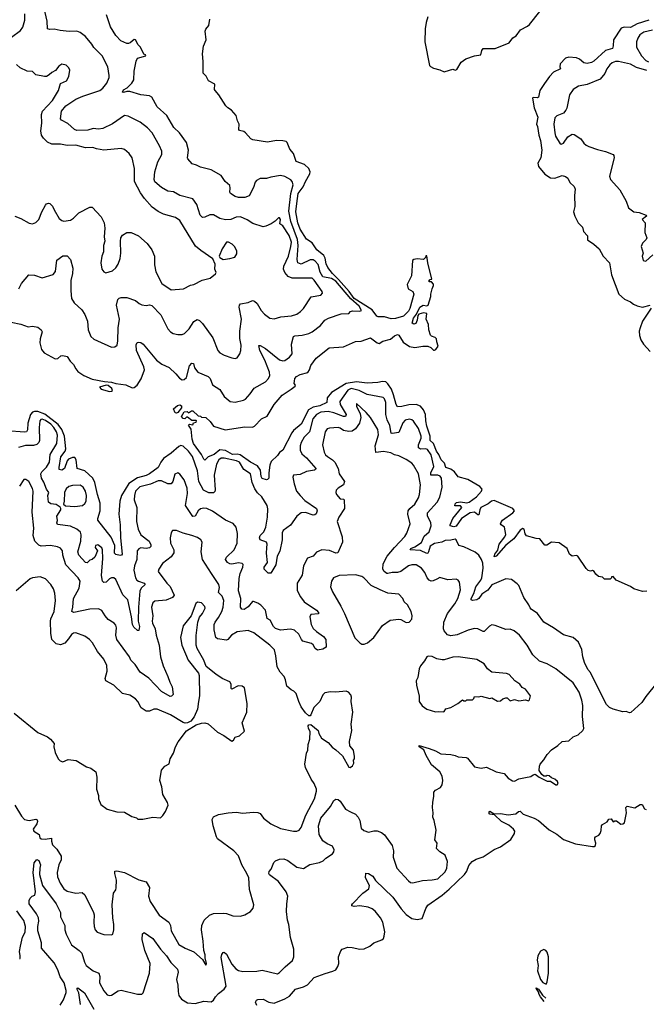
# Model space of a CAD drawing. Extents: x 2133461 to 2293071, y 753526 to 916327.
# Tile 434 of 459: x 2272707 to 2278490, y 864837 to 873930. Entities that reach past the tile are written whole.
import ezdxf

# ---------------------------------------------------------------- set-up
doc = ezdxf.new("R2010")
doc.units = 0

msp = doc.modelspace()

# ---------------------------------------------------------------- linework, layer by layer
at = {"layer": '0CON10XD'}
for points in [[(2272700, 871445), (2272723.8, 871495), (2272790, 871575), (2272845, 871572.1), (2272915, 871545.6), (2273015, 871576.7), (2273037.3, 871605), (2273049.5, 871710.5), (2273105, 871748.9), (2273145, 871749.4), (2273176.3, 871716.3), (2273197.1, 871635), (2273195.7, 871585), (2273177.6, 871522.4), (2273178, 871425), (2273186.1, 871356.1), (2273210, 871315), (2273281.1, 871251.1), (2273308.8, 871208.8), (2273331.8, 871145), (2273339.4, 871065), (2273364, 871005), (2273391.1, 870981.1), (2273425, 870964.3), (2273555, 870906.2), (2273585, 870910), (2273606.2, 870925), (2273614.2, 870965.8), (2273614.6, 871084.6), (2273629.2, 871165), (2273599.4, 871295), (2273614.2, 871345), (2273625, 871359.2), (2273644.6, 871365.4), (2273695, 871363.4), (2273776.5, 871336.5), (2273808.9, 871308.9), (2273835, 871296.9), (2273875, 871291.4), (2273905, 871297.5), (2273925, 871291.2), (2274010.8, 871205), (2274073.7, 871073.7), (2274097.6, 871047.6), (2274122.1, 871032.1), (2274165, 871024), (2274205, 871024), (2274228.3, 871031.7), (2274272, 871075), (2274315, 871142.5), (2274345, 871160.8), (2274365, 871152.5), (2274394.6, 871124.6), (2274490.5, 870990.5), (2274534.4, 870875), (2274553.8, 870853.8), (2274595, 870830.6), (2274665, 870807.5), (2274695, 870802), (2274713.9, 870806.1), (2274740, 870845), (2274749.4, 870875), (2274750.9, 870925), (2274739.7, 870985), (2274737.8, 871052.2), (2274754.1, 871165), (2274732.3, 871275), (2274735.4, 871294.6), (2274744.7, 871305.3), (2274815, 871317.8), (2274855, 871336.7), (2274875, 871331.9), (2274899.1, 871309.1), (2274935.8, 871245), (2274965, 871210), (2275015, 871174), (2275055, 871166), (2275115.6, 871184.4), (2275215, 871194.4), (2275265, 871210.5), (2275300, 871235), (2275326.7, 871263.3), (2275398.3, 871371.7), (2275485.3, 871384.7), (2275502.5, 871405), (2275500, 871420), (2275424.7, 871524.7), (2275405, 871543.3), (2275223, 871543), (2275185, 871557.3), (2275153.4, 871595), (2275142.7, 871625), (2275144.6, 871654.6), (2275189.1, 871745), (2275210.9, 871835), (2275214.2, 871875), (2275195, 871937.1), (2275136.6, 872026.6), (2275108.8, 872045), (2275114.2, 872085), (2275105, 872101.2), (2275095, 872100), (2275065, 872068), (2275026.4, 872043.6), (2274978.3, 872021.7), (2274955, 872018.5), (2274858.5, 872048.5), (2274805, 872082.5), (2274745, 872108.9), (2274705, 872106.5), (2274654.7, 872085.2), (2274605, 872080.5), (2274555, 872094.2), (2274495, 872128.5), (2274462.5, 872127.5), (2274415, 872105.7), (2274394.5, 872104.5), (2274373.3, 872125), (2274343, 872223), (2274305.5, 872275.5), (2274185, 872307.8), (2274125, 872339.2), (2274075, 872346.2), (2274015, 872381.8), (2273953.9, 872433.9), (2273948.7, 872455), (2273955.3, 872525), (2273983.3, 872616.7), (2274019.6, 872685), (2274020, 872715), (2273998.1, 872765), (2273929.2, 872885), (2273885, 872932.5), (2273820, 872985), (2273709.1, 873039.1), (2273675, 873045.7), (2273565, 872967.3), (2273475, 872923.9), (2273435, 872918.5), (2273385, 872926.7), (2273335, 872909.1), (2273235, 872905.6), (2273212.9, 872915), (2273151.7, 872971.7), (2273092.7, 873002.7), (2273084.2, 873014.2), (2273092.5, 873085), (2273134.3, 873135), (2273226, 873195), (2273290, 873225), (2273448, 873275), (2273475, 873296.9), (2273511.9, 873345), (2273533.1, 873395), (2273533.3, 873415), (2273521.4, 873495), (2273467.8, 873595), (2273392.7, 873672.7), (2273372.9, 873705), (2273313.6, 873773.6), (2273265, 873810.8), (2273235, 873824), (2273165, 873820), (2273079.4, 873830.6), (2273025, 873841.9), (2272985, 873838.6), (2272965, 873846.7), (2272959.6, 873915), (2272929, 874049)], [(2272630.7, 873769.3), (2272715, 873830), (2272735, 873862.5), (2272755.9, 873925.9), (2272753, 873983)], [(2273489.9, 870590.1), (2273555, 870583.8), (2273595, 870570.5), (2273687.3, 870557.3), (2273745, 870530), (2273765, 870532.1), (2273790.8, 870555), (2273828, 870612), (2273857.7, 870695), (2273851.5, 870725), (2273785.5, 870875), (2273783.2, 870926.8), (2273792.3, 870947.7), (2273805, 870951.2), (2273825, 870948), (2273845, 870932), (2273969.2, 870785), (2274017.9, 870747.9), (2274085, 870719.2), (2274149.2, 870659.2), (2274180.8, 870620.8), (2274205, 870604.4), (2274225, 870606.9), (2274245.3, 870624.7), (2274275, 870733.3), (2274295, 870758), (2274310, 870755), (2274321.4, 870715), (2274350.6, 870675), (2274445, 870634.3), (2274465.6, 870615), (2274485, 870558.8), (2274555, 870515.8), (2274595, 870450), (2274650, 870405), (2274695, 870399.1), (2274773.3, 870415), (2274790, 870425), (2274835, 870474), (2274872.4, 870527.6), (2274975, 870585.6), (2275001.9, 870615), (2275016.2, 870643.8), (2275011.8, 870675), (2274970.3, 870785), (2274923.5, 870875), (2274915, 870920), (2274925, 870921.2), (2274975, 870892.1), (2275105, 870788.9), (2275135, 870781.1), (2275155, 870783.1), (2275198, 870812), (2275220.6, 870845), (2275216.7, 870933.3), (2275235, 871004), (2275245, 871009.5), (2275314.5, 871015.5), (2275375, 871031.9), (2275405, 871046.7), (2275484.4, 871105), (2275524.3, 871155), (2275557.4, 871172.6), (2275675, 871213.8), (2275745, 871218), (2275761.2, 871235), (2275778.5, 871241.5), (2275845, 871238.9), (2275861.2, 871245), (2275839.2, 871285), (2275762.1, 871352.1), (2275623.5, 871515), (2275585, 871540.1), (2275505, 871553.9), (2275479.6, 871599.6), (2275460.2, 871670.2), (2275435, 871700.5), (2275415, 871711.4), (2275386.6, 871713.4), (2275305, 871671.8), (2275275, 871684.4), (2275266.6, 871715), (2275277.4, 871845), (2275271, 871901), (2275209.9, 872065), (2275191.9, 872161.9), (2275208.8, 872325), (2275229.6, 872405), (2275222.9, 872435), (2275209.8, 872449.8), (2275155, 872481.8), (2275115, 872492.2), (2275025, 872476.7), (2274985, 872462.5), (2274925.9, 872464.1), (2274891.2, 872445), (2274879.1, 872430.9), (2274865, 872380), (2274825.6, 872304.4), (2274785, 872289.4), (2274725, 872288.9), (2274697.1, 872297.1), (2274653.8, 872325), (2274647.5, 872337.5), (2274650, 872375), (2274645, 872398.8), (2274604.5, 872434.5), (2274565, 872490), (2274475, 872542.2), (2274375, 872568.6), (2274337.5, 872587.5), (2274300.2, 872600.2), (2274257.5, 872645), (2274254.4, 872655), (2274265.6, 872725), (2274246.7, 872796.7), (2274182.5, 872885), (2274130, 872935), (2274065, 873044), (2273975.9, 873125.9), (2273925.3, 873215.3), (2273905, 873227.1), (2273825, 873237.5), (2273725, 873267.5), (2273695, 873266.2), (2273665, 873256.7), (2273655, 873260), (2273665, 873281.2), (2273700, 873300), (2273742, 873345), (2273761.2, 873375), (2273764.5, 873455.5), (2273782.1, 873547.9), (2273794, 873575), (2273870, 873595), (2273867.5, 873605), (2273853, 873613), (2273821.2, 873675), (2273799.3, 873699.3), (2273775, 873742.5), (2273765, 873747.5), (2273727.5, 873715), (2273710.7, 873710.7), (2273695, 873711.2), (2273640, 873735), (2273595, 873782.5), (2273544.2, 873864.2), (2273506.7, 873975)], [(2278495, 868652.5), (2278455, 868650), (2278375, 868673.3), (2278345, 868696.2), (2278213, 868753), (2278185, 868787.5), (2278170, 868785), (2278170, 868775), (2278156.4, 868763.6), (2278105, 868762.5), (2278085, 868782.5), (2278049.3, 868789.3), (2278025, 868810), (2278010, 868835), (2277995, 868842.5), (2277975, 868837.5), (2277955, 868842.5), (2277935, 868862.5), (2277857.5, 868975), (2277845, 868981.2), (2277805, 868976.7), (2277792.5, 868985), (2277782.5, 868995), (2277760, 869045), (2277685, 869098), (2277613.9, 869106.1), (2277571.7, 869078.3), (2277555, 869077.5), (2277506.1, 869136.1), (2277475, 869137.5), (2277384.2, 869164.2), (2277371.2, 869181.2), (2277363.9, 869223.9), (2277351.2, 869231.2), (2277325, 869216), (2277268.1, 869135), (2277194, 869076), (2277105, 868974.5), (2277085, 868970), (2277093.6, 868995), (2277118.9, 869031.1), (2277133.4, 869086.6), (2277184, 869155), (2277192.2, 869175), (2277182.2, 869245), (2277152, 869265), (2277145.7, 869275), (2277147.8, 869285), (2277162.8, 869307.2), (2277259.4, 869375), (2277273.6, 869395), (2277259.5, 869415), (2277085, 869488.6), (2277061.6, 869485), (2277031, 869459), (2276963.1, 869425), (2276953, 869405), (2276945, 869358), (2276935, 869357.8), (2276905, 869381.5), (2276865, 869374.9), (2276785.6, 869325), (2276735, 869251.2), (2276715, 869245.5), (2276680.8, 869255), (2276678.7, 869265), (2276704.7, 869325), (2276786.3, 869425), (2276775, 869439.6), (2276721.7, 869441.7), (2276725, 869459.4), (2276739.9, 869470.1), (2276775, 869478.3), (2276835, 869469), (2276855, 869472.9), (2276924.4, 869525), (2276968.5, 869575), (2276973.9, 869595), (2276955, 869620), (2276843.9, 869685), (2276755, 869707.2), (2276720.7, 869755), (2276685, 869778.9), (2276639.6, 869795), (2276629, 869835), (2276596.8, 869866.8), (2276575.4, 869915.4), (2276554.9, 869945), (2276525, 870014.8), (2276496.1, 870045), (2276496.3, 870085), (2276463.9, 870175), (2276454.3, 870225), (2276452.2, 870285), (2276435, 870326), (2276405, 870359.7), (2276365, 870376.4), (2276297.2, 870372.8), (2276235, 870356.7), (2276195, 870355.7), (2276180.6, 870375), (2276158.3, 870465), (2276137.5, 870517.5), (2276105, 870568.5), (2276085, 870586.6), (2276055, 870590), (2276011.2, 870578.8), (2275915, 870571.9), (2275815, 870584.2), (2275720.1, 870569.9), (2275585, 870487.1), (2275543.6, 870436.4), (2275543.1, 870395), (2275475.6, 870364.4), (2275415, 870351.7), (2275373.6, 870326.4), (2275304.1, 870195), (2275233.8, 870136.2), (2275217.1, 870115), (2275134.1, 869955.9), (2275106.1, 869933.9), (2275086.7, 869905), (2275029.1, 869850.9), (2275015.5, 869815), (2275005.8, 869745), (2275006, 869695), (2274995, 869682.5), (2274985, 869680), (2274944.2, 869694.2), (2274935, 869710), (2274929.9, 869769.9), (2274900.6, 869810.6), (2274835.7, 869845), (2274741.5, 869911.5), (2274715, 869917.6), (2274672.5, 869915), (2274605, 869950.6), (2274555, 869956.2), (2274500.5, 869915), (2274447, 869893), (2274415, 869861.4), (2274405, 869870), (2274385, 869913.1), (2274312.5, 870015), (2274299.2, 870055), (2274288.8, 870148.8), (2274264.4, 870185), (2274275, 870193.3), (2274305, 870190), (2274311.7, 870208.3), (2274337, 870213), (2274340, 870225), (2274335, 870230), (2274295, 870227.5), (2274255, 870260), (2274245, 870260), (2274230, 870245), (2274215, 870246.7), (2274200, 870265), (2274225, 870307.5), (2274251.7, 870311.7), (2274265, 870300), (2274293, 870317), (2274305, 870316.7), (2274355, 870272.5), (2274375, 870270), (2274385, 870260), (2274425, 870257.5), (2274465, 870220), (2274495.8, 870175.8), (2274602.9, 870142.9), (2274785, 870170), (2274855, 870166.7), (2274875, 870175.5), (2274938.5, 870245), (2274990.9, 870269.1), (2275055.4, 870375), (2275128, 870462), (2275211.7, 870518.3), (2275250, 870545), (2275251.2, 870555), (2275241.1, 870571.1), (2275242.7, 870592.7), (2275247.6, 870615), (2275261.6, 870635), (2275295, 870653.5), (2275365, 870671.5), (2275382.7, 870695), (2275395.4, 870735), (2275441.9, 870805), (2275561.7, 870898.3), (2275695, 870908.5), (2275805, 870958.6), (2275857.6, 870962.4), (2275945, 870991.2), (2276005, 870946), (2276025, 870940.8), (2276059.1, 870960.9), (2276130.6, 870979.4), (2276165, 871010.5), (2276195, 871024), (2276205, 871017.5), (2276245, 870951.2), (2276305, 870912), (2276354.1, 870904.1), (2276426.4, 870916.4), (2276475, 870913.8), (2276502.3, 870902.3), (2276525, 870877.5), (2276535, 870877.5), (2276546.4, 870883.6), (2276570, 870915), (2276556.2, 870955), (2276553.9, 870983.9), (2276542.5, 870995), (2276507.5, 871007.5), (2276497.5, 871017.5), (2276482.5, 871065), (2276478.8, 871115), (2276458.8, 871165), (2276465, 871217.5), (2276432.3, 871222.3), (2276390.3, 871209.7), (2276382, 871198), (2276375.7, 871155), (2276363.8, 871125), (2276345, 871117.5), (2276328, 871128), (2276342, 871175), (2276369.2, 871210.8), (2276400, 871275), (2276430, 871295), (2276465, 871286.7), (2276476.1, 871293.9), (2276502.5, 871375), (2276500, 871395), (2276512.5, 871445), (2276527.5, 871475), (2276527, 871487), (2276508.3, 871508.3), (2276485, 871510), (2276482.5, 871515), (2276495, 871530), (2276510, 871535), (2276473.3, 871685), (2276465, 871750), (2276455, 871750), (2276452.5, 871735), (2276435, 871716.7), (2276375, 871721.8), (2276344.1, 871715.9), (2276331.5, 871705), (2276322.1, 871565), (2276283.7, 871483.7), (2276293.6, 871445), (2276335, 871421.2), (2276344, 871395), (2276307.9, 871262.1), (2276295, 871239.7), (2276248.3, 871191.7), (2276175, 871171.9), (2276135, 871167.2), (2276073.2, 871186.8), (2276015, 871185.2), (2276002.5, 871192.6), (2275960.2, 871250.2), (2275795, 871355.1), (2275748.6, 871418.6), (2275650.5, 871530.5), (2275593.6, 871585), (2275551.3, 871641.3), (2275536.6, 871676.6), (2275527.3, 871727.3), (2275513.8, 871753.8), (2275448.6, 871805), (2275405, 871870), (2275355, 871904.3), (2275295.4, 871995), (2275275, 872052.5), (2275254.8, 872154.8), (2275263.4, 872233.4), (2275278, 872325), (2275323.2, 872385), (2275344.8, 872435.2), (2275386.1, 872505), (2275388.1, 872525), (2275375.2, 872555.2), (2275335, 872591.8), (2275258.9, 872618.9), (2275233.1, 872695), (2275200.5, 872735), (2275175.6, 872795), (2275165, 872804.2), (2275135, 872812.5), (2275075.7, 872815.7), (2274995, 872798), (2274860, 872820), (2274840.5, 872830.5), (2274792.5, 872885), (2274775, 872896.2), (2274735, 872906.2), (2274728, 872915), (2274733.8, 872965), (2274717.5, 872995), (2274704.1, 873044.1), (2274662.5, 873095), (2274627.5, 873115), (2274610, 873135), (2274546.1, 873236.1), (2274511.2, 873275), (2274506.2, 873285), (2274508.8, 873335), (2274448.8, 873365), (2274428.8, 873408.8), (2274400, 873435), (2274400.8, 873545), (2274394.2, 873615), (2274404.2, 873685), (2274428, 873745), (2274420, 873825), (2274426.4, 873843.6), (2274452.5, 873875), (2274461.2, 873935)], [(2276474.4, 873955.6), (2276457.5, 873905), (2276448.6, 873845), (2276445.5, 873725.5), (2276488.3, 873508.3), (2276497, 873497), (2276525, 873482.5), (2276585, 873467.5), (2276625, 873447.5), (2276675, 873462.5), (2276705, 873472.5), (2276725, 873462.5), (2276740.7, 873469.3), (2276782.1, 873537.9), (2276825, 873567.5), (2276903.6, 873596.4), (2276962.5, 873605), (2276973.6, 873646.4), (2276985, 873662.5), (2277095, 873662.5), (2277225.8, 873715), (2277257.1, 873762.9), (2277288.7, 873781.3), (2277330, 873835), (2277395, 873869.2), (2277412.5, 873885), (2277506, 874005)], [(2278512.5, 873925), (2278405, 873890.9), (2278345, 873857.9), (2278285, 873860.5), (2278258.5, 873851.5), (2278187.3, 873745), (2278185, 873690), (2278177.5, 873662.5), (2278115, 873645.4), (2278005, 873546.9), (2277985, 873535.5), (2277945.7, 873525.7), (2277915, 873533.1), (2277874.6, 873564.6), (2277845, 873578.5), (2277776.4, 873583.6), (2277744.6, 873575.4), (2277695, 873522.5), (2277691.2, 873495), (2277696.7, 873475), (2277634.3, 873445.7), (2277595.4, 873404.6), (2277549.3, 873340.7), (2277506.1, 873275), (2277495, 873214.3), (2277485, 873207.1), (2277445, 873211.2), (2277438.8, 873205), (2277455.4, 873115), (2277489.9, 873029.9), (2277475.3, 872965.3), (2277485.3, 872945), (2277498.2, 872865), (2277514.7, 872815), (2277525.8, 872725.8), (2277516.4, 872655), (2277489.6, 872605), (2277494.6, 872575), (2277554.2, 872504.2), (2277605, 872470.6), (2277645, 872465.8), (2277715, 872490.6), (2277745, 872482.9), (2277765, 872466.5), (2277785.5, 872425.5), (2277825, 872389.4), (2277834.6, 872365), (2277827.5, 872305), (2277830, 872205), (2277818.8, 872155), (2277830, 872115), (2277860.8, 872055), (2277900, 872015), (2277910, 871975), (2277946.2, 871935), (2277946.4, 871896.4), (2278006.8, 871856.8), (2278055, 871812.5), (2278093.3, 871745), (2278150, 871685), (2278168.8, 871575), (2278235.9, 871395.9), (2278288.3, 871348.3), (2278343.3, 871325), (2278372.2, 871302.2), (2278406.5, 871286.5), (2278455, 871275.6), (2278525, 871293.8)], [(2278546.3, 873833.6), (2278468, 873815), (2278430.8, 873789.2), (2278410.9, 873759.1), (2278400, 873725), (2278398.6, 873675), (2278444.6, 873595), (2278485, 873551.8), (2278511.1, 873541.1)], [(2272662.5, 872115), (2272716.7, 872093.3), (2272795, 872051.2), (2272825, 872046.2), (2272855, 872056.2), (2272884, 872085), (2272910, 872155), (2272944.3, 872215.7), (2272955, 872228.8), (2272974.1, 872235.9), (2272985, 872234), (2273008.9, 872208.9), (2273023.6, 872173.6), (2273072.6, 872092.6), (2273095, 872076), (2273115, 872070.8), (2273175, 872078), (2273205, 872098), (2273253.3, 872145), (2273355, 872200), (2273375, 872198.8), (2273457.9, 872107.9), (2273486, 872055), (2273493.8, 872005), (2273487.5, 871925), (2273492.5, 871885), (2273480, 871845), (2273479.2, 871785), (2273464.3, 871745.7), (2273456, 871685), (2273466.1, 871626.1), (2273482.3, 871602.3), (2273501.7, 871591.7), (2273565, 871612), (2273595, 871638), (2273615, 871671.2), (2273634.3, 871725), (2273640.8, 871775), (2273635.8, 871885), (2273640, 871915), (2273655, 871940), (2273695, 871963.8), (2273735, 871963.8), (2273802.5, 871935), (2273882.7, 871862.7), (2273928, 871805), (2273950, 871745), (2273952.2, 871665), (2273962.8, 871602.8), (2274020, 871495), (2274105, 871434.3), (2274220, 871445), (2274282.3, 871477.7), (2274315, 871483.8), (2274390, 871525), (2274465, 871542.5), (2274515, 871582.5), (2274520, 871595), (2274507.5, 871625), (2274511.7, 871671.7), (2274490.7, 871720.7), (2274377.7, 871797.7), (2274329.8, 871839.8), (2274185, 872075.7), (2274145, 872103.5), (2274035, 872134.4), (2273985, 872158.1), (2273928.8, 872198.8), (2273857.8, 872277.8), (2273821.3, 872331.3), (2273765.8, 872435), (2273765.8, 872555), (2273744.2, 872655), (2273718, 872695), (2273675, 872730), (2273645, 872740), (2273485, 872725.7), (2273415, 872737.8), (2273381.1, 872751.1), (2273315, 872747.1), (2273225, 872770.9), (2273145, 872767.1), (2273085, 872779.6), (2273005, 872781.1), (2272965, 872797.7), (2272925.4, 872835), (2272908.4, 872865), (2272903.4, 872905), (2272911.6, 872975), (2272908.9, 873055), (2272916.4, 873085), (2273010.8, 873185), (2273065.6, 873275), (2273085, 873340), (2273140, 873365), (2273162, 873405), (2273170.8, 873465), (2273162, 873485), (2273135, 873511.2), (2273095, 873518.8), (2273068.3, 873501.7), (2273037.7, 873462.3), (2273005, 873443.3), (2272980.3, 873419.7), (2272955, 873406), (2272935, 873404.3), (2272855, 873420.6), (2272825, 873450.6), (2272774.5, 873454.5), (2272711.2, 873485), (2272676.7, 873515)], [(2278495, 873461.8), (2278398.1, 873488.1), (2278345, 873520.7), (2278235, 873545.3), (2278205, 873544.6), (2278175, 873531.8), (2278155, 873514.4), (2278126.5, 873475), (2278108.1, 873431.9), (2278065, 873380.6), (2277945, 873331.5), (2277863.3, 873315), (2277815.6, 873284.4), (2277782, 873235), (2277756.1, 873113.9), (2277746.1, 873093.9), (2277725, 873067.5), (2277665, 873043.3), (2277646.7, 873025), (2277635.8, 872964.2), (2277644.8, 872884.8), (2277653.5, 872853.5), (2277695, 872782.5), (2277705, 872780.8), (2277725, 872790.8), (2277765, 872846.7), (2277805, 872872.5), (2277825, 872870), (2277885, 872830), (2277915, 872790), (2277935, 872770), (2277958.5, 872758.5), (2278040.5, 872730.5), (2278113.8, 872713.8), (2278183.8, 872685), (2278191.2, 872675), (2278192, 872655), (2278149.2, 872485), (2278160.8, 872455), (2278245, 872358), (2278303, 872253), (2278325, 872192.5), (2278375.6, 872155.6), (2278425, 872149.5), (2278487.5, 872125), (2278492.5, 872115), (2278452.5, 872085), (2278480, 872055), (2278477.5, 871965), (2278493.8, 871915), (2278488.8, 871901.2), (2278453.8, 871865), (2278444.2, 871835), (2278460, 871775), (2278452.5, 871745), (2278460, 871705), (2278485, 871700), (2278551.7, 871758.3)], [(2274585, 871716.7), (2274645, 871723.3), (2274693, 871737), (2274711.7, 871768.3), (2274712.5, 871795), (2274690, 871835), (2274667.3, 871857.3), (2274635, 871876.2), (2274615, 871876.2), (2274576.7, 871815), (2274546.7, 871745), (2274553.9, 871733.9), (2274585, 871716.7)], [(2278535.8, 871265), (2278453.5, 871146.5), (2278432.2, 871085), (2278425.4, 871054.6), (2278427.5, 871015), (2278439.6, 870975), (2278464.2, 870934.2), (2278525, 870866.7)], [(2272626.9, 871136.9), (2272718.6, 871118.6), (2272785, 871094), (2272825, 871100.8), (2272875, 871089.2), (2272906.4, 871066.4), (2272915, 871047.5), (2272897.3, 870982.7), (2272893.5, 870945), (2272908.1, 870885), (2272932.5, 870852.5), (2273035, 870798.6), (2273058.3, 870801.7), (2273086.7, 870826.7), (2273105, 870830), (2273145, 870820), (2273173.3, 870775), (2273205, 870746.7), (2273224, 870705), (2273245, 870680.6), (2273299.2, 870645), (2273375, 870610), (2273489.9, 870590.1)], [(2278585.8, 867805), (2278485, 867680), (2278448.8, 867625), (2278348.3, 867531.7), (2278335, 867530), (2278305, 867540), (2278275, 867537.5), (2278183.6, 867563.6), (2278149.3, 867579.3), (2278122.5, 867605), (2278087.1, 867677.1), (2277975, 867901.2), (2277949.8, 867929.8), (2277920, 867995), (2277904.3, 868045), (2277894, 868115), (2277865, 868182.5), (2277815, 868223.3), (2277725, 868250), (2277634, 868315), (2277545.4, 868365.4), (2277485, 868445.8), (2277428, 868485), (2277417.9, 868497.9), (2277406.4, 868526.4), (2277358.8, 868595), (2277313.9, 868703.9), (2277299.5, 868719.5), (2277245, 868760), (2277193.6, 868766.4), (2277065, 868710.4), (2277028.9, 868661.1), (2276971.8, 868625), (2276945.8, 868585), (2276925, 868571.9), (2276885, 868565.5), (2276875, 868571.2), (2276873.2, 868583.2), (2276898, 868632), (2276917.6, 868692.4), (2276963.5, 868755), (2276971, 868775), (2276984.2, 868865), (2276981.5, 868911.5), (2276970, 868945), (2276945, 868984.2), (2276911.1, 869011.1), (2276805, 869061.4), (2276761.2, 869075), (2276735.8, 869125.8), (2276725, 869133.3), (2276685, 869122.9), (2276635, 869120), (2276603.7, 869106.3), (2276535, 869093.1), (2276495, 869068.9), (2276481.1, 869015), (2276475, 869004.2), (2276465, 869000.6), (2276406.8, 869026.8), (2276311.2, 869035), (2276318, 869045), (2276355, 869061.5), (2276415, 869102.4), (2276438.7, 869161.3), (2276485, 869200.6), (2276505.4, 869255.4), (2276502.4, 869282.4), (2276488, 869312), (2276471.8, 869345), (2276472.2, 869375), (2276560.6, 869475), (2276585, 869520), (2276606.4, 869613.6), (2276600.5, 869695), (2276586.9, 869715), (2276565, 869724.1), (2276502.7, 869725), (2276501.4, 869745), (2276528.9, 869805), (2276505, 869910), (2276471.9, 869961.9), (2276455, 869966.4), (2276405, 869962.9), (2276387.6, 869975), (2276388.3, 870005), (2276411.6, 870065), (2276411.8, 870085), (2276386.2, 870156.2), (2276342.4, 870222.4), (2276325, 870235.6), (2276305, 870241.1), (2276265, 870230.5), (2276243.2, 870206.8), (2276205, 870118.9), (2276145, 870107.1), (2276135, 870110.6), (2276122.6, 870182.6), (2276098, 870235), (2276084.7, 870285), (2276087.1, 870395), (2276075, 870427.5), (2276060.2, 870440.2), (2275915, 870469.7), (2275841.5, 870505), (2275765, 870523.2), (2275735, 870507.4), (2275660.7, 870405), (2275664.7, 870375), (2275719.1, 870285), (2275715, 870266.9), (2275695, 870265.3), (2275605, 870300), (2275555, 870310.2), (2275484.8, 870305.2), (2275445.9, 870285), (2275413.9, 870245), (2275380.3, 870125), (2275333.9, 870075), (2275305, 870024.3), (2275295.3, 869995), (2275296, 869955), (2275311.5, 869921.5), (2275355, 869883.1), (2275440, 869785), (2275438, 869775), (2275429.2, 869770.8), (2275355, 869756.7), (2275295, 869728.8), (2275235, 869723.3), (2275229.2, 869705), (2275239.5, 869645), (2275261.5, 869575), (2275294.2, 869535), (2275339.1, 869489.1), (2275446.2, 869415), (2275451.6, 869395), (2275442.7, 869367.3), (2275432.4, 869357.6), (2275415.4, 869354.6), (2275345, 869380), (2275303.8, 869375), (2275264, 869345), (2275205, 869262), (2275137.8, 869212.2), (2275129.2, 869190.8), (2275129, 869125), (2275108.3, 869021.7), (2275084.6, 868975), (2275071.5, 868895), (2275025, 868818.9), (2274999.5, 868819.5), (2274961.9, 868855), (2274964.4, 868875), (2274993.4, 868916.6), (2274984, 869004), (2274987.2, 869052.8), (2274991.1, 869085), (2274983.6, 869103.6), (2274927.4, 869127.4), (2274918.9, 869145), (2274927.5, 869165), (2274959.6, 869200.4), (2274979.7, 869245), (2274993.3, 869336.7), (2274996.4, 869413.6), (2274990.9, 869445), (2274941.2, 869525), (2274901.2, 869561.2), (2274877.3, 869597.3), (2274852.2, 869655), (2274837.7, 869735), (2274775, 869776.5), (2274735, 869843.4), (2274706.8, 869856.8), (2274595, 869882.2), (2274565, 869879.5), (2274543.4, 869865), (2274522.2, 869825), (2274502, 869725), (2274511.3, 869588.7), (2274507.7, 869572.3), (2274495, 869561.1), (2274451.7, 869561.7), (2274403.9, 869583.9), (2274361.4, 869665), (2274353.2, 869715), (2274346.7, 869765), (2274302.6, 869895), (2274265, 869944.1), (2274215, 869990), (2274195, 869997.8), (2274175, 869989.5), (2274103.7, 869926.3), (2274035, 869876.7), (2274009.3, 869845), (2273985.6, 869795), (2273905.4, 869735), (2273875, 869720.4), (2273795, 869700.3), (2273713, 869647), (2273645.9, 869535), (2273631.4, 869485), (2273623.1, 869365), (2273634.6, 869265.4), (2273636.1, 869145), (2273651.9, 868995), (2273646.2, 868983.8), (2273635, 868981.5), (2273595, 868991.9), (2273582.9, 869002.9), (2273584.3, 869075), (2273550.7, 869150.7), (2273427.6, 869307.6), (2273426.7, 869325), (2273450.8, 869395), (2273449.5, 869465), (2273424.1, 869544.1), (2273399.5, 869655), (2273381.9, 869695), (2273307.8, 869765), (2273237.1, 869785), (2273227.9, 869865), (2273215, 869886.9), (2273195, 869885.8), (2273158.4, 869871.6), (2273145.2, 869854.8), (2273119.3, 869785), (2273095, 869769.1), (2273072.2, 869775), (2273070.3, 869795), (2273087.1, 869892.9), (2273126.9, 869945), (2273133.4, 869966.6), (2273121.2, 870085), (2273095.5, 870145), (2273060.9, 870190.9), (2272938.3, 870288.3), (2272875, 870313), (2272845, 870313), (2272825, 870305.4), (2272807.7, 870285), (2272781.6, 870205), (2272778.2, 870141.8), (2272770.8, 870125), (2272755, 870120.4), (2272585, 870132.1)], [(2273535, 870497.1), (2273555, 870499.2), (2273562, 870505), (2273558.2, 870525), (2273525, 870551.5), (2273505, 870553.9), (2273442.5, 870535), (2273457.7, 870517.7), (2273535, 870497.1)], [(2272891.8, 866095), (2272889.1, 866035), (2272917.9, 865935), (2273044.7, 865764.7), (2273082.9, 865685), (2273084.6, 865644.6), (2273123.5, 865565), (2273123.6, 865525), (2273134.6, 865485), (2273184.6, 865385), (2273254.8, 865334.8), (2273279.6, 865309.6), (2273303.6, 865225), (2273321.9, 865195), (2273385, 865145.6), (2273437.5, 865125), (2273446.4, 865095), (2273442.5, 865035), (2273482.4, 864962.4), (2273514, 864925), (2273535, 864918.1), (2273555, 864922.9), (2273615, 864961.5), (2273642.6, 864967.4), (2273795, 864930), (2273835, 864932), (2273847, 864943), (2273905.4, 865125), (2273909.6, 865215), (2273861.8, 865335), (2273837.1, 865435), (2273840.7, 865489.3), (2273855, 865501.2), (2273935, 865444.3), (2274006.9, 865345), (2274060.7, 865285), (2274101.8, 865221.8), (2274162.9, 865162.9), (2274170, 865135), (2274155.4, 865065), (2274165.4, 865015), (2274168.2, 864955), (2274177.1, 864917.1), (2274200, 864885), (2274255, 864851.8), (2274325, 864845.4), (2274405, 864866.7), (2274475, 864861.1), (2274495, 864874.3), (2274513.2, 864905), (2274542.9, 864937.1), (2274595, 864976.2), (2274613.3, 865005), (2274565, 865270), (2274572.4, 865297.6), (2274585, 865316.2), (2274595, 865318.8), (2274615, 865298.8), (2274665, 865207.5), (2274700.6, 865165), (2274725, 865149.1), (2274765, 865138.8), (2274895, 865144.4), (2274945, 865153.8), (2275085, 865120), (2275105, 865132), (2275155.6, 865184.4), (2275225, 865241.2), (2275238.6, 865275), (2275236.7, 865345), (2275207.5, 865455), (2275190, 865575), (2275178.6, 865615), (2275168, 865695), (2275174, 865765), (2275181.2, 865835), (2275166.2, 865875), (2275095, 865971.2), (2275013.6, 866033.6), (2275007.5, 866045), (2275010, 866065), (2275026.7, 866085), (2275053.9, 866146.1), (2275069.3, 866160.7), (2275105, 866177.5), (2275145, 866180), (2275181.2, 866165), (2275264.6, 866104.6), (2275325, 866090), (2275385, 866127.3), (2275475, 866147.5), (2275507, 866163), (2275532.1, 866187.9), (2275595, 866226.7), (2275606, 866245), (2275608, 866265), (2275595, 866296), (2275545, 866318), (2275505, 866348), (2275470, 866405), (2275463.5, 866485), (2275485, 866556.2), (2275575, 866663.8), (2275605, 866718.8), (2275625, 866732), (2275645, 866727.5), (2275665, 866714), (2275715, 866638), (2275760, 866615), (2275805, 866592), (2275830, 866565), (2275847.5, 866535), (2275858.8, 866465), (2275882.4, 866442.4), (2275927.3, 866427.3), (2275975, 866439.4), (2276005, 866439.2), (2276045, 866424), (2276075, 866402), (2276145.5, 866305), (2276156.2, 866255), (2276154.6, 866194.6), (2276186.9, 866095), (2276295, 865977.5), (2276315, 865962.5), (2276335, 865958), (2276425, 865980.8), (2276515, 865985.6), (2276566.7, 865995), (2276635, 866062), (2276649.2, 866095), (2276656.7, 866155), (2276633.3, 866215), (2276585, 866243.8), (2276552.5, 866275), (2276558.8, 866325), (2276537.5, 866355), (2276551.2, 866445), (2276532, 866535), (2276520, 866565), (2276522, 866605), (2276517.5, 866655), (2276519.2, 866705), (2276530, 866755), (2276528, 866795), (2276545, 866816), (2276591.7, 866838.3), (2276606.8, 866863.2), (2276611.9, 866905), (2276606.5, 866945), (2276585, 866984.2), (2276508.3, 867048.3), (2276458, 867135), (2276438.3, 867188.3), (2276392.5, 867215), (2276393.3, 867226.7), (2276485, 867200), (2276545, 867176.9), (2276595, 867149.4), (2276685, 867143.1), (2276725, 867135.7), (2276755, 867122.5), (2276827.3, 867117.3), (2276839.7, 867109.7), (2276905, 867031.2), (2276965, 867018), (2277015, 867025.7), (2277104.6, 866984.6), (2277178.1, 866968.1), (2277215.8, 866925), (2277255, 866900.6), (2277275, 866898.6), (2277315, 866920.8), (2277375, 866932), (2277425, 866940), (2277445, 866957.5), (2277465, 866962.5), (2277500, 866935), (2277575, 866897.5), (2277607, 866897), (2277654.1, 866864.1), (2277667.5, 866865), (2277676.2, 866875), (2277670, 866895), (2277645, 866917.5), (2277615, 866930), (2277595, 866947.5), (2277575, 866950), (2277567, 866943), (2277545, 866942.5), (2277525, 866960), (2277502.5, 866995), (2277503.3, 867035), (2277510, 867055), (2277545.6, 867094.4), (2277573.8, 867145), (2277615, 867185.8), (2277675, 867227.1), (2277715, 867264.2), (2277775, 867270.8), (2277815, 867306), (2277860, 867325), (2277905.6, 867364.4), (2277912.5, 867385), (2277902.2, 867495), (2277904.4, 867595.6), (2277896.1, 867646.1), (2277869.5, 867719.5), (2277815.6, 867805), (2277655, 867934.3), (2277575, 867982.9), (2277505, 868006.9), (2277443.6, 868063.6), (2277389.2, 868155), (2277320.8, 868245), (2277271.2, 868285), (2277235, 868300.8), (2277195, 868299.2), (2277095, 868336.2), (2277065, 868340), (2277042.3, 868327.7), (2276995, 868279.2), (2276985, 868278.6), (2276935, 868303.1), (2276905, 868308.1), (2276845, 868292.9), (2276745, 868250.5), (2276685, 868241.1), (2276655, 868249.2), (2276625.6, 868285), (2276617.5, 868305), (2276622.9, 868365), (2276653.8, 868445), (2276724.5, 868535), (2276752.1, 868585), (2276774.4, 868665), (2276765.8, 868735), (2276755, 868753.3), (2276735, 868763.8), (2276658.3, 868758.3), (2276585, 868778.8), (2276556.7, 868763.3), (2276523.4, 868746.6), (2276505, 868745.6), (2276485, 868754.4), (2276467.3, 868775), (2276444.6, 868825), (2276415.5, 868865), (2276365, 868894.5), (2276326.4, 868896.4), (2276295, 868887.5), (2276224.4, 868835), (2276195, 868823.5), (2276143.7, 868826.3), (2276105.5, 868814.5), (2276095, 868816.7), (2276071.1, 868835), (2276060, 868855), (2276062, 868905), (2276099.5, 868975), (2276165.4, 869055), (2276262.4, 869157.6), (2276280.8, 869189.2), (2276309.5, 869275), (2276289.2, 869365), (2276293.8, 869395), (2276307.5, 869415), (2276353.3, 869455), (2276387.5, 869515), (2276397.5, 869545), (2276406.8, 869633.2), (2276388.1, 869735), (2276342.5, 869815), (2276325, 869835.8), (2276275, 869868), (2276205, 869900.8), (2276165, 869912), (2276131.3, 869931.3), (2276065, 869941.5), (2275993.5, 869933.5), (2275986.4, 869995), (2276017.3, 870095), (2276012.2, 870145), (2275945, 870255.8), (2275905, 870303.8), (2275815, 870386.7), (2275815, 870360), (2275849.7, 870289.7), (2275854.5, 870255), (2275842.7, 870205), (2275805, 870152.3), (2275775, 870130.9), (2275745, 870127.7), (2275696.2, 870136.2), (2275665, 870158.1), (2275645, 870162.9), (2275565, 870159.2), (2275545, 870151.2), (2275526, 870125), (2275501.9, 870005), (2275516.7, 869935), (2275530.8, 869910.8), (2275549.2, 869895), (2275595, 869866.8), (2275616.6, 869845), (2275646.2, 869785), (2275655.5, 869735), (2275703.8, 869665), (2275696, 869635), (2275645, 869604), (2275628.8, 869585), (2275624, 869565), (2275630, 869545), (2275664.7, 869504.7), (2275695, 869501.2), (2275701.2, 869495), (2275704, 869415), (2275651.4, 869335), (2275636, 869295), (2275684.2, 869155), (2275687.1, 869105), (2275644.2, 869005.8), (2275625, 869002.9), (2275565, 869027.3), (2275495, 869035.5), (2275445, 869013.5), (2275415, 868974.5), (2275361.7, 868958.3), (2275326, 868885), (2275315, 868800), (2275268.8, 868725), (2275268.7, 868658.7), (2275299.8, 868599.8), (2275332.9, 868555), (2275445, 868476), (2275463.3, 868455), (2275465, 868442.5), (2275395, 868438), (2275385.6, 868414.4), (2275397.9, 868345), (2275416.6, 868306.6), (2275445, 868278.5), (2275511.2, 868235), (2275533.3, 868205), (2275536.7, 868135), (2275505, 868116.2), (2275455, 868107.5), (2275435, 868122.5), (2275415.8, 868155.8), (2275399.7, 868169.7), (2275321.2, 868191.2), (2275308, 868205), (2275284.2, 868255), (2275241.7, 868291.7), (2275205, 868300.6), (2275113.4, 868293.4), (2275067.4, 868307.4), (2275050, 868325), (2275018, 868385), (2274990, 868400), (2274976.1, 868476.1), (2274932.6, 868522.6), (2274905, 868540.8), (2274865, 868557.5), (2274855, 868555.8), (2274815, 868508.1), (2274777.3, 868482.7), (2274755.7, 868485.7), (2274744.3, 868505), (2274746.9, 868585), (2274725.4, 868655.4), (2274732, 868768), (2274743.1, 868815), (2274767.8, 868875), (2274769.4, 868899.4), (2274759.4, 868909.4), (2274725.4, 868915.4), (2274665, 868903.1), (2274645.5, 868905.5), (2274625, 868917.5), (2274605.8, 868945), (2274615.7, 868965), (2274686.2, 869033.8), (2274713.6, 869095), (2274718.6, 869185), (2274704.3, 869244.3), (2274676.6, 869276.6), (2274605, 869308.9), (2274485, 869392.3), (2274435, 869416.9), (2274405, 869419.1), (2274375, 869412.5), (2274352.7, 869395), (2274325, 869344.4), (2274305, 869341.5), (2274237.9, 869445), (2274256.1, 869553.9), (2274251.8, 869605), (2274225, 869681.2), (2274185, 869733.8), (2274165, 869744), (2274138.1, 869731.9), (2274119.1, 869665), (2274105, 869644.5), (2274075, 869643.1), (2274015, 869671.1), (2273985, 869672.3), (2273915, 869641.8), (2273815, 869616.9), (2273776.2, 869575), (2273766.6, 869536.6), (2273764.6, 869494.6), (2273787.5, 869425), (2273785.4, 869294.6), (2273800, 869225), (2273823.9, 869173.9), (2273902.9, 869115), (2273918.7, 869081.3), (2273916.9, 869065), (2273905.9, 869054.1), (2273875, 869047.8), (2273825, 869051.1), (2273805, 869042.5), (2273790.9, 869025), (2273787.8, 868945), (2273766.3, 868885), (2273761.9, 868845), (2273776.7, 868775), (2273788.8, 868755), (2273804.3, 868744.3), (2273855.8, 868725), (2273864.3, 868715), (2273829.6, 868680.4), (2273816.1, 868653.9), (2273803.1, 868505), (2273801.9, 868375), (2273812.1, 868325), (2273805, 868290), (2273795, 868287.8), (2273760.3, 868320.3), (2273747.2, 868345), (2273739, 868415), (2273705, 868572), (2273658.9, 868618.9), (2273595, 868759.2), (2273575, 868774.4), (2273555, 868776.7), (2273535, 868767.5), (2273505, 868734.4), (2273485, 868732.9), (2273471.4, 868745), (2273462.4, 868797.6), (2273474.3, 868955), (2273470.8, 869035), (2273465, 869053.3), (2273429.1, 869079.1), (2273407.5, 869075), (2273403.5, 869055), (2273423.8, 869025), (2273401.2, 868965), (2273375.9, 868944.1), (2273355, 868937.5), (2273330, 868915), (2273315, 868916.7), (2273254.2, 868985), (2273244.4, 869015), (2273270, 869115), (2273273.6, 869173.6), (2273266.9, 869196.9), (2273235, 869224.4), (2273175, 869251.5), (2273057, 869267), (2273050, 869285), (2273056.7, 869305), (2273050, 869345), (2273086.7, 869405), (2273087, 869417), (2273079.3, 869429.3), (2273043.6, 869453.6), (2272995, 869457.5), (2272971.9, 869475), (2272965.6, 869534.4), (2272976.7, 869565), (2272955.4, 869595), (2272929.4, 869659.4), (2272906.7, 869695), (2272901.3, 869735), (2272911.2, 869755), (2272953.3, 869796.7), (2272983.1, 869845), (2272987.7, 869915), (2273049.5, 870015), (2273057.1, 870092.9), (2273047.4, 870125), (2273022.9, 870165), (2272995, 870193.5), (2272945, 870229.8)], [(2274155, 870297.5), (2274140.7, 870300.7), (2274126.7, 870335), (2274162.9, 870367.1), (2274185, 870372), (2274200, 870365), (2274201.2, 870345), (2274165, 870302.5), (2274155, 870297.5)], [(2272945, 870229.8), (2272915, 870240.9), (2272902, 870238), (2272891.8, 870225), (2272886.3, 870163.6), (2272889.7, 870045), (2272882.8, 870025), (2272865, 870007.3), (2272835, 869998.4), (2272761.9, 869998.1), (2272695, 869977.9)], [(2272661.9, 866675), (2272725, 866574), (2272750, 866545), (2272793.7, 866533.7), (2272855, 866545.6), (2272869.4, 866539.4), (2272871.4, 866525), (2272864.3, 866505), (2272832.2, 866455), (2272837.1, 866435), (2272885.7, 866405.7), (2272894, 866375), (2272905, 866364.4), (2272942, 866362), (2273001.2, 866371.2), (2273000, 866345), (2273009.3, 866309.3), (2273048.8, 866268.8), (2273091.1, 866205), (2273089.4, 866170.6), (2273067.5, 866125), (2273051.8, 866055), (2273056.5, 866015), (2273081.1, 865955), (2273114.4, 865905), (2273145, 865882), (2273224.2, 865864.2), (2273285, 865870), (2273309.1, 865849.1), (2273388, 865685), (2273394.1, 865664.1), (2273390, 865595), (2273394.3, 865555), (2273404, 865525), (2273423.2, 865503.2), (2273485, 865482.5), (2273555, 865477.5), (2273567.5, 865485), (2273576.2, 865525), (2273576.1, 865573.9), (2273565.8, 865635), (2273560.8, 865755), (2273571.2, 865865), (2273595, 865893.3), (2273598.7, 865911.3), (2273600, 865985), (2273584.2, 866045), (2273585, 866066.7), (2273605, 866070), (2273675, 866054.4), (2273805, 865986.6), (2273875, 865967.5), (2273905.5, 865915.5), (2273896.7, 865835), (2273910, 865785), (2273995, 865658.8), (2274084.6, 865594.6), (2274098.1, 865565), (2274104.5, 865514.5), (2274175, 865390), (2274235, 865356), (2274313, 865323), (2274395, 865250), (2274425, 865200), (2274430, 865215), (2274417.5, 865265), (2274418.8, 865295), (2274405.7, 865335), (2274400.6, 865419.4), (2274384.5, 865525.5), (2274386.5, 865565), (2274410.6, 865615), (2274458.3, 865661.7), (2274495, 865674.3), (2274585, 865678.9), (2274615, 865675.6), (2274675, 865654.2), (2274745, 865651.2), (2274785, 865663.3), (2274837, 865693), (2274862.5, 865725), (2274866.7, 865755), (2274827.4, 865897.4), (2274820.8, 866005), (2274804.6, 866045), (2274756, 866125), (2274727.7, 866207.7), (2274684.4, 866255), (2274534, 866365), (2274522, 866385), (2274494, 866485), (2274483.8, 866545), (2274495, 866567.5), (2274540.7, 866589.3), (2274630, 866605), (2274705, 866611.4), (2274765, 866601.1), (2274861.7, 866611.7), (2274905, 866608.6), (2274925, 866598), (2274956.2, 866555), (2275026, 866505), (2275115, 866459.4), (2275235, 866435.8), (2275265, 866436.2), (2275285, 866443.8), (2275305, 866470), (2275349.1, 866585), (2275429.1, 866735), (2275447.1, 866805), (2275445.4, 866825), (2275425.5, 866875), (2275396.2, 866916.2), (2275345.7, 867025), (2275338.6, 867055), (2275353.4, 867156.6), (2275366.7, 867185), (2275370.8, 867235), (2275386.2, 867285), (2275386.7, 867355), (2275373.3, 867385), (2275370.7, 867409.3), (2275375, 867417.5), (2275395, 867420), (2275462.5, 867365), (2275468.3, 867338.3), (2275492.5, 867295), (2275553.9, 867253.9), (2275590.5, 867210.5), (2275625, 867187.5), (2275685, 867132.5), (2275745, 867027.5), (2275757, 867023), (2275779.3, 867040.7), (2275790, 867065), (2275788.3, 867091.7), (2275797.5, 867105), (2275797.5, 867125), (2275786.7, 867185), (2275754.2, 867224.2), (2275751.2, 867265), (2275773.3, 867365), (2275766.7, 867425), (2275782, 867535), (2275767.1, 867635), (2275770.8, 867675), (2275764, 867695), (2275740.8, 867720.8), (2275718.8, 867728.8), (2275625, 867720.8), (2275575.8, 867724.2), (2275522.5, 867715), (2275504.3, 867695.7), (2275475.5, 867634.5), (2275421.7, 867578.3), (2275395, 867510), (2275388.3, 867501.7), (2275375, 867500), (2275345, 867527.5), (2275306.2, 867585), (2275282.4, 867632.4), (2275257.6, 867707.6), (2275237.9, 867727.9), (2275211.1, 867741.1), (2275172.9, 867775), (2275160.6, 867835), (2275148.1, 867865), (2275110.9, 867905), (2275082.3, 867955), (2275071.5, 868055), (2275059.3, 868109.3), (2275015.4, 868155), (2274868, 868268), (2274815, 868290.6), (2274715, 868276), (2274662.9, 868247.1), (2274628, 868205), (2274615, 868200), (2274533, 868213), (2274517.5, 868225), (2274502.9, 868295), (2274502.3, 868345), (2274509.5, 868365), (2274542.2, 868407.8), (2274573.5, 868465), (2274584.8, 868505.2), (2274589.7, 868565), (2274575.4, 868605), (2274541.5, 868641.5), (2274550.5, 868685), (2274543.5, 868715), (2274477.8, 868815), (2274393.5, 868945), (2274381.1, 869015), (2274391.2, 869105), (2274380, 869125), (2274347.9, 869147.9), (2274296.4, 869166.4), (2274215, 869187.5), (2274155, 869213.3), (2274117.5, 869212.5), (2274105, 869190), (2274096.7, 869145), (2274100, 869095), (2274130, 869035), (2274129.5, 869005), (2274105, 868969.4), (2274025, 868908), (2273990.8, 868855), (2273986, 868835), (2274063.5, 868725), (2274094.7, 868694.7), (2274132.2, 868615), (2274116.9, 868593.1), (2274059.9, 868570.1), (2273955, 868560.6), (2273935, 868546), (2273923.6, 868505), (2273936, 868426), (2273928.8, 868375), (2273934.2, 868355.8), (2273957.3, 868305), (2273965.4, 868245.4), (2273993.1, 868155), (2274006.9, 868045), (2274031.7, 867961.7), (2274075.6, 867865), (2274092.1, 867812.1), (2274115, 867770), (2274123, 867697), (2274108.3, 867681.7), (2274095, 867681.2), (2274015, 867725.8), (2273897.8, 867847.8), (2273817.5, 867905), (2273772.5, 867975), (2273733.7, 868013.7), (2273719.4, 868045), (2273604.5, 868205), (2273594.6, 868245), (2273600.5, 868315), (2273595, 868338), (2273577.6, 868357.6), (2273525, 868390.6), (2273495, 868424), (2273464, 868475), (2273435, 868490), (2273355, 868487.1), (2273205.7, 868455.7), (2273188, 868465), (2273198.8, 868505), (2273202.7, 868585), (2273255, 868681.2), (2273264.1, 868745.9), (2273247.5, 868775), (2273131.5, 868895), (2273106, 868985), (2273100.6, 869025), (2273085, 869050), (2273055, 869063.1), (2272990, 869075), (2272905, 869066.9), (2272885, 869077.5), (2272845.8, 869115), (2272831.1, 869165), (2272836.2, 869235), (2272822.9, 869382.9), (2272830.6, 869575), (2272825, 869601.2), (2272790, 869665), (2272765, 869684), (2272745, 869683.3), (2272705, 869623.3)], [(2273215, 869434.5), (2273285.3, 869444.7), (2273308.3, 869461.7), (2273319.1, 869485), (2273324.6, 869535), (2273315.7, 869575.7), (2273292.7, 869612.7), (2273265, 869631.5), (2273195, 869627.9), (2273161.1, 869618.9), (2273135, 869596.2), (2273119.2, 869565), (2273118.8, 869485), (2273110, 869455), (2273130.7, 869440.7), (2273215, 869434.5)], [(2272656.7, 867525), (2272875, 867347.5), (2272965, 867305.7), (2272990.8, 867285), (2273023.8, 867245), (2273022, 867215), (2273035, 867162.5), (2273062.5, 867105), (2273080, 867085), (2273105, 867076.2), (2273155, 867098), (2273229.3, 867089.3), (2273325, 867030), (2273365, 867018), (2273410, 866985), (2273418.8, 866935), (2273416.2, 866825), (2273433.3, 866765), (2273433.3, 866735), (2273455, 866682.5), (2273515, 866640), (2273605, 866613.3), (2273675, 866612.5), (2273743, 866573), (2273785, 866560), (2273798.3, 866548.3), (2273843, 866547), (2273935, 866566.7), (2274005, 866560), (2274029.3, 866580.7), (2274053.6, 866616.4), (2274076.4, 866676.4), (2274071.7, 866701.7), (2274027.5, 866775), (2274020, 866845), (2274000, 866905), (2274015, 867000), (2274045, 867037.5), (2274085, 867057.5), (2274096.7, 867105), (2274126.2, 867155), (2274143.8, 867215), (2274169.5, 867260.5), (2274247.7, 867362.3), (2274335, 867416.7), (2274385, 867433.3), (2274416.1, 867436.1), (2274446.1, 867426.1), (2274531.7, 867351.7), (2274590.7, 867320.7), (2274665, 867267.5), (2274680, 867275), (2274697, 867303), (2274735, 867317.5), (2274781.7, 867358.3), (2274761.2, 867435), (2274802.5, 867535), (2274806.7, 867615), (2274780.7, 867760.7), (2274760, 867775), (2274722.3, 867777.7), (2274665, 867747.5), (2274657.5, 867755), (2274660, 867795), (2274646.2, 867815), (2274575, 867846.2), (2274516.7, 867885), (2274427.7, 867957.7), (2274407.5, 868015), (2274344.4, 868124.4), (2274334.4, 868154.4), (2274335.9, 868244.1), (2274350.8, 868365), (2274366.6, 868413.4), (2274394.3, 868445), (2274418, 868495), (2274415, 868510), (2274385, 868543.8), (2274349.3, 868550.7), (2274331.7, 868538.3), (2274288.8, 868425), (2274215, 868332.5), (2274190, 868225), (2274204, 868155), (2274262, 868015), (2274356.1, 867896.1), (2274363.8, 867875), (2274365.6, 867685), (2274357.8, 867632.2), (2274348.8, 867561.2), (2274317, 867493), (2274287.1, 867452.9), (2274255, 867437.5), (2274235, 867434), (2274215, 867439.2), (2274099.3, 867509.3), (2273975, 867561.9), (2273945, 867561.9), (2273905, 867543.3), (2273873.8, 867545), (2273827.5, 867575), (2273797.1, 867635), (2273775, 867659.2), (2273725, 867692.5), (2273655, 867707.5), (2273576.2, 867785), (2273502.5, 867825), (2273495.7, 867845), (2273515.7, 867915), (2273510.8, 867965), (2273484, 868025), (2273425, 868093.8), (2273380, 868175), (2273351.2, 868205), (2273307, 868237), (2273225, 868268), (2273205, 868264.2), (2273185, 868250.8), (2273157.9, 868212.1), (2273125, 868173.3), (2273085, 868157.9), (2273042.9, 868165), (2273002.7, 868205), (2272993.3, 868263.3), (2272991.2, 868375), (2272994.1, 868395.9), (2273025.5, 868465), (2273037.1, 868565), (2273032.5, 868635), (2273020, 868675), (2272994, 868715), (2272945.6, 868765.6), (2272895, 868785.8), (2272825, 868776), (2272805, 868766), (2272674.3, 868655)], [(2275865, 868164.4), (2275885, 868164.4), (2275916, 868175), (2275974, 868225), (2276054.6, 868335.4), (2276125, 868385.7), (2276205, 868394), (2276225, 868391.2), (2276275, 868363.3), (2276303, 868367), (2276327.5, 868395), (2276330, 868425), (2276318.8, 868465), (2276286.2, 868525), (2276256.7, 868555), (2276244.1, 868584.1), (2276205.8, 868625.8), (2276105, 868634.4), (2276033.7, 868663.7), (2275952, 868705), (2275884, 868775), (2275865, 868787.5), (2275805, 868804.3), (2275655.7, 868795.7), (2275603.8, 868775), (2275583.8, 868745), (2275576.1, 868693.9), (2275592.5, 868645), (2275670.5, 868515), (2275703.8, 868445), (2275801.4, 868221.4), (2275845, 868174.3), (2275865, 868164.4)], [(2276615, 867537.5), (2276625, 867542.5), (2276640, 867565), (2276685, 867577.5), (2276750, 867615), (2276795, 867650), (2276805, 867640), (2276825, 867640), (2276835, 867650), (2276885, 867650), (2276898.3, 867661.7), (2276905, 867680), (2276945, 867677.5), (2276965, 867682.5), (2277045, 867662.5), (2277065, 867667.5), (2277117, 867637), (2277145, 867640), (2277165, 867657.5), (2277195, 867666.7), (2277206.1, 867666.1), (2277235, 867640), (2277275, 867652.5), (2277315, 867641.2), (2277375, 867647.5), (2277401.7, 867638.3), (2277411.7, 867648.3), (2277420, 867685), (2277375.9, 867745.9), (2277345, 867762.5), (2277323.9, 867793.9), (2277276.7, 867825), (2277223.6, 867883.6), (2277200.7, 867890.7), (2277065, 867903.3), (2277023.3, 867935), (2276995, 867982), (2276925, 868022.5), (2276755, 868046.7), (2276705, 868044.4), (2276625, 868017.5), (2276605, 868017.5), (2276557.7, 868027.7), (2276515, 868050), (2276477, 868053), (2276465, 868047.5), (2276442.3, 868007.7), (2276405.9, 867964.1), (2276394, 867935), (2276380, 867855), (2276366.7, 867825), (2276370, 867785), (2276393, 867683), (2276393.3, 867635), (2276422, 867592), (2276465, 867563.3), (2276545, 867537.5), (2276575, 867542.5), (2276615, 867537.5)], [(2274896.2, 864825), (2274883.9, 864856.1), (2274892.5, 864875), (2274905, 864881.2), (2274955, 864885.8), (2275005, 864857.5), (2275055, 864848), (2275155, 864887.5), (2275196.6, 864913.4), (2275253.4, 864976.6), (2275325, 864999.4), (2275361.7, 865018.3), (2275423.8, 865085), (2275525, 865122.7), (2275598.3, 865141.7), (2275624.6, 865155.4), (2275644.2, 865185), (2275652, 865215), (2275648.8, 865275), (2275669.5, 865330.5), (2275684.1, 865345.9), (2275735.9, 865364.1), (2275775, 865362.5), (2275845, 865345.6), (2275885, 865349.5), (2275938, 865375), (2275975.5, 865404.5), (2276048.7, 865431.3), (2276064, 865445), (2276072, 865465), (2276077.5, 865505), (2276059.2, 865595), (2276036.3, 865636.3), (2275988, 865698), (2275959.1, 865719.1), (2275923.1, 865733.1), (2275845, 865747.3), (2275795, 865739.4), (2275773.8, 865745), (2275772, 865755), (2275778.8, 865765), (2275875, 865864), (2275930, 865905), (2275934, 865935), (2275900, 866005), (2275902, 866048), (2275925, 866044.2), (2275965, 866020), (2275991.8, 865981.8), (2276151.4, 865825), (2276228.3, 865718.3), (2276275, 865666.2), (2276325, 865628.1), (2276375, 865619.2), (2276420.8, 865629.2), (2276456.7, 865723.3), (2276475, 865754), (2276605, 865843.5), (2276671, 865899), (2276812.8, 866037.2), (2276833, 866067), (2276852.4, 866117.6), (2276882.8, 866157.2), (2276921.2, 866178.8), (2276985, 866197.9), (2277085, 866265.5), (2277145, 866291.5), (2277239.6, 866360.4), (2277274.4, 866415), (2277275.7, 866435), (2277264.4, 866455), (2277222.7, 866492.7), (2277152.2, 866525), (2277088.3, 866588.3), (2277045, 866593.3), (2277036, 866605), (2277045, 866620), (2277087, 866597), (2277145, 866600), (2277215, 866588), (2277285, 866597.5), (2277311.7, 866618.3), (2277325, 866620), (2277355, 866593.8), (2277455, 866556), (2277495, 866533.1), (2277595, 866448), (2277665, 866407.1), (2277725, 866360.6), (2277837.8, 866317.8), (2277995, 866293.3), (2278010, 866295), (2278020, 866305), (2278023.8, 866325), (2278014, 866355), (2278015.9, 866374.1), (2278022.5, 866385), (2278050.5, 866399.5), (2278063.8, 866415), (2278073.6, 866443.6), (2278076.2, 866485), (2278085, 866496.7), (2278127.7, 866522.3), (2278145, 866547.5), (2278165, 866550), (2278185, 866522.5), (2278198.3, 866531.7), (2278215, 866532.5), (2278255, 866502), (2278275, 866503.8), (2278287.7, 866512.3), (2278306.7, 866605), (2278302.5, 866655), (2278313, 866667), (2278385, 866652.5), (2278435, 866682.5), (2278451.7, 866681.7), (2278473.6, 866643.6), (2278489.6, 866634.8)], [(2273081.7, 864828.3), (2273112.5, 864877.5), (2273134.6, 864945.4), (2273135.3, 864964.7), (2273117.2, 865035), (2273080.2, 865090.2), (2273059.1, 865155), (2273025, 865218.6), (2272909.1, 865355), (2272908.9, 865405), (2272874.7, 865515), (2272874.1, 865555), (2272883.8, 865605), (2272879.6, 865635), (2272861.5, 865671.5), (2272794.6, 865765), (2272795.5, 865794.5), (2272803.6, 865816.4), (2272823.3, 865835), (2272845.6, 865844.4), (2272852.2, 865875), (2272832.7, 866055), (2272839.2, 866145), (2272865, 866173.8), (2272885, 866166), (2272900, 866125), (2272891.8, 866095)], [(2272705, 865260), (2272710, 865260), (2272712.5, 865285), (2272706.2, 865325), (2272713.8, 865375), (2272734.3, 865455.7), (2272757, 865503), (2272761.1, 865555), (2272745, 865610), (2272716.7, 865646.7), (2272680.7, 865700.7)], [(2277565, 865022.5), (2277576.2, 865043.8), (2277586.6, 865125), (2277586, 865275), (2277575, 865318.7), (2277563.9, 865333.9), (2277545, 865342.5), (2277512.9, 865327.2), (2277488.6, 865285), (2277484.2, 865245), (2277491.7, 865195), (2277486.5, 865145), (2277515, 865065.2), (2277535, 865038.3), (2277565, 865022.5)], [(2273269.5, 864835), (2273252.9, 864942.9), (2273236.7, 864975), (2273237.5, 864985), (2273245, 864990), (2273305, 864942), (2273392.1, 864792.1)], [(2277546.3, 864861.6), (2277512.5, 864905), (2277497.5, 864935), (2277497.5, 864947.5), (2277472.5, 864985), (2277475, 864990), (2277495, 864976.7), (2277531.2, 864921.2), (2277563.1, 864893.2)]]:
    msp.add_lwpolyline(points, dxfattribs=at)

doc.saveas('drawing.dxf')
